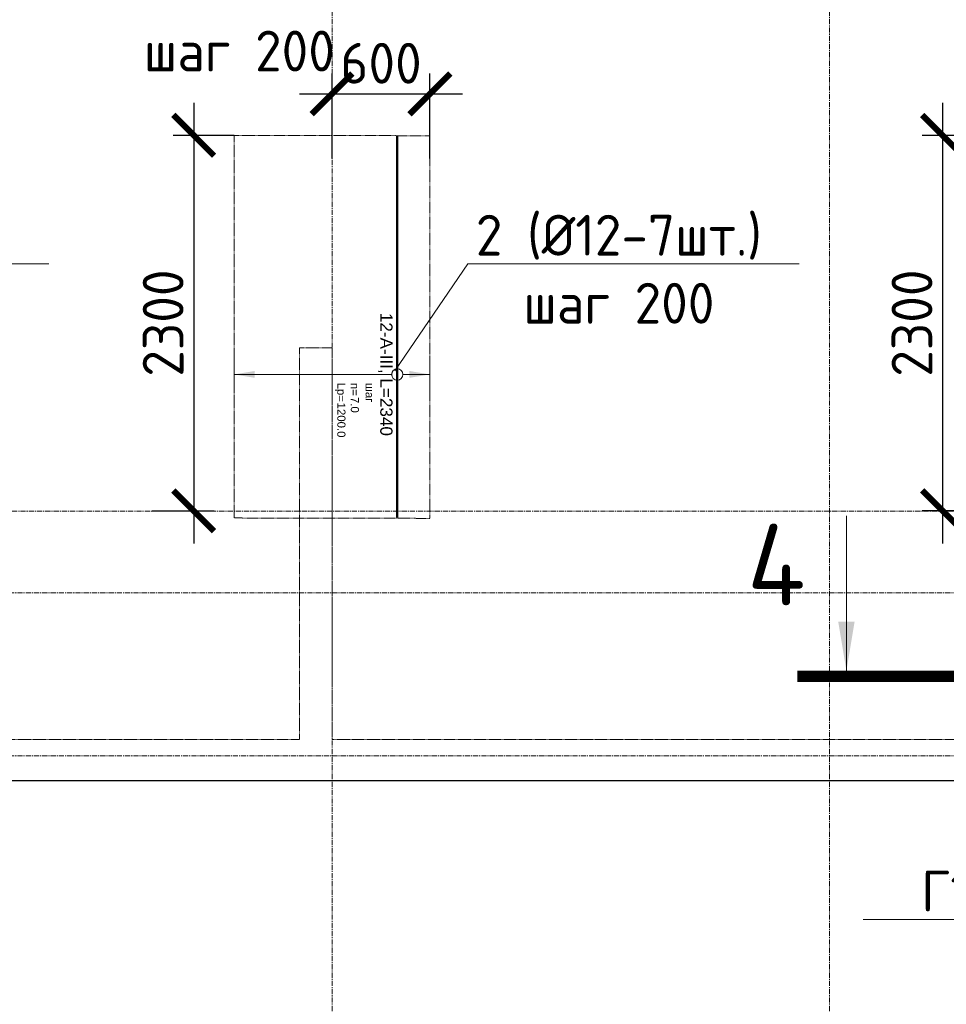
# Model space of a CAD drawing. Header units: millimetres. Extents: x 448962 to 1592680, y -326645 to -197113.
# Tile 339 of 398: x 819729 to 825411, y -273683 to -267650. Entities that reach past the tile are written whole.
import ezdxf
from ezdxf import colors
from ezdxf.entities.mleader import LeaderData, LeaderLine
from ezdxf.enums import TextEntityAlignment as Align
from ezdxf.math import Vec2, Vec3

# ---------------------------------------------------------------- set-up
doc = ezdxf.new("R2010")
doc.units = ezdxf.units.MM
doc.set_wipeout_variables(frame=1)
for name, pattern in [('01 Штриховая _4 мм_', [6, 3.5, -2.5]), ('______5', [1100, 800, -100, 100, -100]), ('GOST2.303 4', [7, 5, -2, 0]), ('осевая', [50.8, 31.75, -6.35, 6.35, -6.35])]:
    doc.linetypes.add(name, pattern=pattern)
for name, color, linetype, lineweight in [('АрмСтер', 2, 'Continuous', 50), ('контур распр. стерхней', 2, 'GOST2.303 4', 20), ('Оси', 40, '______5', 18), ('Перекрытие ж_бетон', 1, 'Continuous', 30), ('подоснова', 151, 'Continuous', 5), ('РАЗМЕРЫ', 1, 'Continuous', 9), ('СТЕНЫ', 3, 'Continuous', 30), ('Узлы', 7, 'Continuous', 0)]:
    doc.layers.add(name, color=color, linetype=linetype, lineweight=lineweight)
doc.layers.add('АрмСтер_атрибуты', color=2, linetype='Continuous', lineweight=0, plot=False)
doc.styles.add('GOST-2.304_Type-B', font='GOST_Common.ttf')
doc.styles.get("Standard").update_dxf_attribs({"font": 'arial.ttf'})
doc.styles.add('Аннотативный', font='arial.ttf')
doc.styles.add('ГОСТ', font='GOST_Common.ttf')
doc.dimstyles.new('СПДС', dxfattribs={"dimscale": 100, "dimtxt": 2.5, "dimasz": 2.5, "dimexe": 1.25, "dimexo": 0, "dimtad": 1, "dimdec": 0, "dimtxsty": 'GOST-2.304_Type-B', "dimblk": 'ARCHTICK', "dimcen": 2.5, "dimdle": 2, "dimadec": 0, "dimazin": 2, "dimtfac": 0.75, "dimtdec": 0, "dimtmove": 1, "dimatfit": 3, "dimfxl": 1, "dimtolj": 1, "dimarcsym": 1})

# ---------------------------------------------------------------- blocks, each defined once
blk = doc.blocks.new('оси плит')
at = {"layer": 'Оси', "color": 16, "linetype": 'осевая', "lineweight": 0, "transparency": 33554687}
for p, q in [((540042.3, -202894.1), (540042.3, -231285.8)), ((543092.3, -202894.1), (543092.3, -231285.8)), ((520148.3, -225517.4), (572494.8, -225517.4)), ((519570.9, -226017.4), (573160.2, -226017.4)), ((519570.9, -227017.4), (573160.2, -227017.4))]:
    blk.add_line(p, q, dxfattribs=at)
blk = doc.blocks.new('стены  тп')
at = {"layer": 'СТЕНЫ', "color": 251, "linetype": '01 Штриховая _4 мм_', "lineweight": 0, "true_color": 0x636466}
for p, q in [((559392.3, -336025.7, 3100), (559312.3, -336025.7, 3100)), ((559312.3, -336025.7, 3100), (559312.3, -338425.7, 3100)), ((559512.3, -336025.7, 3100), (559392.3, -336025.7, 3100)), ((559512.3, -336145.7, 3100), (559512.3, -336025.7, 3100)), ((559512.3, -338425.7, 3100), (559512.3, -336145.7, 3100)), ((559312.3, -338425.7, 3100), (554912.3, -338425.7, 3100)), ((560912.3, -338425.7, 3100), (559512.3, -338425.7, 3100)), ((561032.3, -338425.7, 3100), (560912.3, -338425.7, 3100)), ((562432.3, -338425.7, 3100), (561032.3, -338425.7, 3100)), ((562552.3, -338425.7, 3100), (562432.3, -338425.7, 3100)), ((563912.3, -338425.7, 3100), (562552.3, -338425.7, 3100)), ((552312.3, -338675.7, 3100), (561812.3, -338675.7, 3100)), ((561812.3, -338675.7, 3100), (562062.3, -338675.7, 3100)), ((562062.3, -338675.7, 3100), (563912.3, -338675.7, 3100))]:
    blk.add_line(p, q, dxfattribs=at)
blk = doc.blocks.new('_None')
blk = doc.blocks.new('*U602')
at = {"layer": 'РАЗМЕРЫ'}
for p, q in [((112.5, 200), (-112.5, 200)), ((112.5, -1000), (-112.5, -1000))]:
    blk.add_line(p, q, dxfattribs=at)
at = {"layer": 'РАЗМЕРЫ', "ltscale": 15}
blk.add_line((0, -1000), (0, 200), dxfattribs=at)
at = {"layer": 'РАЗМЕРЫ'}
for points in [[(0, 200), (20.9, 74.8), (-20.9, 74.8)], [(0, -1000), (20.9, -874.8), (-20.9, -874.8)]]:
    blk.add_solid(points, dxfattribs=at)
at = {"layer": 'АрмСтер_атрибуты', "color": 215, "ltscale": 15, "style": 'Аннотативный'}
for s, p in [('шаг', (51.4, -194.2)), ('n=', (51.4, -285.1)), ('Lр=', (50.2, -367.8))]:
    blk.add_text(s, height=50, dxfattribs=at).set_placement(p)
at = {"layer": 'АрмСтер_атрибуты', "style": 'Аннотативный', "flags": 8}
blk.add_attdef('ПОЗ', (110, 29.6), '', height=75, dxfattribs=at)
at = {"layer": 'АрмСтер_атрибуты', "color": 215, "style": 'Аннотативный'}
for tag, p, flags in [('ШАГ', (190.9, -194.2), 10), ('КОЛ', (138, -285.1), 8), ('ШИРИНА', (172.9, -367.8), 8)]:
    blk.add_attdef(tag, p, '', height=50, dxfattribs=dict(at, flags=flags))
at = {"layer": 'АрмСтер_атрибуты', "flags": 9}
for tag, p in [('МАССА', (-1033.5, -1010.5)), ('ОБОЗНАЧЕНИЕ', (-1033.5, -1124.4))]:
    blk.add_attdef(tag, p, '', height=75, dxfattribs=at)
at = {"linetype": 'Continuous', "lineweight": 0}
blk.add_wipeout([(35, 0), (28.3, 20.6), (10.8, 33.3), (-10.8, 33.3), (-28.3, 20.6), (-35, 0), (-28.3, -20.6), (-10.8, -33.3), (10.8, -33.3), (28.3, -20.6)], dxfattribs=at)
at = {"color": 0, "linetype": 'ByBlock', "lineweight": -2, "ltscale": 100}
blk.add_line((-1462.5, 0), (877.5, 0), dxfattribs=at)
at = {"layer": 'РАЗМЕРЫ'}
blk.add_circle((0, 0), 35, dxfattribs=at)
at = {"layer": 'АрмСтер_атрибуты', "style": 'Аннотативный', "flags": 8}
blk.add_attdef('НАИМЕНОВАНИЕ', text='', height=75, dxfattribs=at).set_placement((0, -29.3), align=Align.TOP_CENTER)
blk = doc.blocks.new('_ArchTick')
at = {"color": 0, "linetype": 'ByBlock', "const_width": 0.15}
blk.add_lwpolyline([(-0.5, -0.5), (0.5, 0.5)], dxfattribs=at)
blk = doc.blocks.new('*D644')
at = {"layer": 'DEFPOINTS', "color": 0, "transparency": 16777216}
for p in [(825760.1, -268358.8), (825387.6, -270658.9), (825538.7, -270658.9)]:
    blk.add_point(p, dxfattribs=at)
at = {"layer": 'РАЗМЕРЫ', "color": 0, "lineweight": -2, "transparency": 16777216}
for p, q in [((825387.6, -268158.8), (825387.6, -270858.9)), ((825760.1, -268358.8), (825262.6, -268358.8)), ((825538.7, -270658.9), (825262.6, -270658.9))]:
    blk.add_line(p, q, dxfattribs=at)
at = {"layer": 'РАЗМЕРЫ', "color": 0, "lineweight": -2, "transparency": 16777216, "xscale": 250, "yscale": 250, "zscale": 250}
for p, rotation in [((825387.6, -268358.8), 90), ((825387.6, -270658.9), 270)]:
    blk.add_blockref('_ArchTick', p, dxfattribs=dict(at, rotation=rotation))
at = {"layer": 'РАЗМЕРЫ', "color": 0, "lineweight": 0, "transparency": 16777216, "insert": (825200.1, -269508.8), "char_height": 250, "attachment_point": 5, "rotation": 90, "style": 'GOST-2.304_Type-B'}
blk.add_mtext('\\A1;2300', dxfattribs=at)
blk = doc.blocks.new('*D645')
at = {"layer": 'DEFPOINTS', "color": 0, "transparency": 16777216}
for p in [(822244, -268104.1), (821644, -268500), (822244, -268500)]:
    blk.add_point(p, dxfattribs=at)
at = {"layer": 'РАЗМЕРЫ', "color": 0, "lineweight": -2, "transparency": 16777216}
for p, q in [((821644, -268500), (821644, -267979.1)), ((822244, -268500), (822244, -267979.1)), ((821444, -268104.1), (822444, -268104.1))]:
    blk.add_line(p, q, dxfattribs=at)
at = {"layer": 'РАЗМЕРЫ', "color": 0, "lineweight": -2, "transparency": 16777216, "xscale": 250, "yscale": 250, "zscale": 250, "rotation": 180}
blk.add_blockref('_ArchTick', (821644, -268104.1), dxfattribs=at)
at = {"layer": 'РАЗМЕРЫ', "color": 0, "lineweight": -2, "transparency": 16777216, "xscale": 250, "yscale": 250, "zscale": 250}
blk.add_blockref('_ArchTick', (822244, -268104.1), dxfattribs=at)
at = {"layer": 'РАЗМЕРЫ', "color": 0, "lineweight": 0, "transparency": 16777216, "insert": (821944, -267916.6), "char_height": 250, "attachment_point": 5, "style": 'GOST-2.304_Type-B'}
blk.add_mtext('\\A1;600', dxfattribs=at)
blk = doc.blocks.new('*D646')
at = {"layer": 'DEFPOINTS', "color": 0, "transparency": 16777216}
for p in [(821044, -268358.5), (820540.6, -270658.9), (820795.7, -270658.9)]:
    blk.add_point(p, dxfattribs=at)
at = {"layer": 'РАЗМЕРЫ', "color": 0, "lineweight": -2, "transparency": 16777216}
for p, q in [((820795.7, -268158.5), (820795.7, -270858.9)), ((821044, -268358.5), (820670.7, -268358.5)), ((820540.6, -270658.9), (820920.7, -270658.9))]:
    blk.add_line(p, q, dxfattribs=at)
at = {"layer": 'РАЗМЕРЫ', "color": 0, "lineweight": -2, "transparency": 16777216, "xscale": 250, "yscale": 250, "zscale": 250}
for p, rotation in [((820795.7, -268358.5), 90), ((820795.7, -270658.9), 270)]:
    blk.add_blockref('_ArchTick', p, dxfattribs=dict(at, rotation=rotation))
at = {"layer": 'РАЗМЕРЫ', "color": 0, "lineweight": 0, "transparency": 16777216, "insert": (820608.2, -269508.7), "char_height": 250, "attachment_point": 5, "rotation": 90, "style": 'GOST-2.304_Type-B'}
blk.add_mtext('\\A1;2300', dxfattribs=at)

msp = doc.modelspace()

# ---------------------------------------------------------------- linework, layer by layer
at = {"layer": 'контур распр. стерхней', "linetype": '01 Штриховая _4 мм_'}
msp.add_lwpolyline([(821044, -270703.1), (821044, -268358.5), (822244, -268360.8), (822244, -270705.4)], close=True, dxfattribs=at)
at = {"layer": 'Узлы', "color": 1, "linetype": 'Continuous', "lineweight": 0}
msp.add_line((824798, -271638.9), (824798, -270688.9), dxfattribs=at)
at = {"layer": 'Узлы', "color": 1, "linetype": 'Continuous', "lineweight": 0, "const_width": 70}
msp.add_lwpolyline([(824498, -271673.9), (825498, -271673.9)], dxfattribs=at)
at = {"layer": 'Узлы', "color": 1, "linetype": 'Continuous', "lineweight": 0}
msp.add_solid([(824798, -271638.9), (824848.2, -271338.5), (824747.7, -271338.5)], dxfattribs=at)

# ---------------------------------------------------------------- block references
at = {"layer": 'подоснова', "color": 4, "ltscale": 0.3}
msp.add_blockref('оси плит', (281601.7, -45143.4), dxfattribs=at)
at = {"layer": 'РАЗМЕРЫ'}
for p in [(262131.6, 66364.9, -3100), (262131.7, 66364.9, -3100)]:
    msp.add_blockref('стены  тп', p, dxfattribs=at)

# ---------------------------------------------------------------- texts
at = {"ltscale": 100, "insert": (580721.2, -265531.5), "char_height": 250, "attachment_point": 1, "style": 'ГОСТ'}
msp.add_mtext_dynamic_manual_height_columns('\\pi1250,t1750;1.^IПроизводство работ вести в строгом соответствии с требованиями СП 70.13330.2012 "Несущие и ограждающие конструкции" и проектом производства работ.\\P2.^IПеред бетонированием арматуру и основание, на которую укладывается бетонная смесь, очистить от ржавчины и грязи. \\P3.^IБетонирование вести слоем на всю толщину фундаментных плит. Захватки при бетонировании должны быть отсечены вертикальными швами. Бетон применять класса В25. Заполнителем для бетона служит щебень твердых пород, наибольшая фракция щебня не должна превышать 40мм.\\P4.^IВ процессе бетонирования обеспечить соблюдение защитных слоев и мест положения рабочей арматуры согласно проекту. Материал фиксаторов для нижней арматуры фундаментных плит выбирается проектом производства работ, исходя из конкретных возможностей строительной организации.\\P5.^IПроектное положение арматуры верхней грани фундаментных плит обеспечить постановкой поддерживающих каркасов. Стержни укладывать на арматуру каркасов без сварки. Допускается фиксация проектного положения арматуру у верхней грани фундаментных плит иными способами, которые следует разработать в проекте производства работ.\\P6.^IПроектом принято соединение рабочих стержней арматуры монолитной фундаментной плиты внахлестку (без сварки). \\P7.^IСварные арматурные каркасы изготовить на заводе-изготовители. \\P8.^IКрестообразные соединения стержней арматуры 1-го и 2-го рядов, а также 3-го и 4-го рядов между собой выполнить вязкой отожженной проволокой диаметром 2,0-3,0 мм. Допускается применение специальных соединительных элементов - пластмассовых или проволочных фиксаторов. Соединение арматуры допускается предусматривать не во всех местах пересечения стержней арматуры. При этом должны быть связаны вязальной проволокой все пересечения стержней в 2-х крайних рядах по периметру плит, остальные узлы могут быть соединены через узел в шахматном порядке (схему вязки стержней см. на данном листе).', width=18954.382, gutter_width=12.5, heights=[0], dxfattribs=at)
at = {"insert": (676311.7, -270795.5), "char_height": 300, "width": 18500, "attachment_point": 1, "style": 'ГОСТ'}
msp.add_mtext('\\pi-900,l900,t900;{\\C7;1.^IАрмирование монолитной плиты  состоит из основного армирования ∅10 А500С с шагом  200х200мм  в нижней зоне, основного армирования ∅10 А500С с шагом  200х200мм  в  верхней зоне и дополнительного армирования, указанного на схемах армирования.\\P2.^IАрмирование плиты предусмотрено отдельными  стержнями заводской длины по осям Х и Y. При недостатке заводской длины стержней для армирования плиты, стыки стержней осуществлять внахлестку без  сварки. Стыки арматуры внахлестку должны располагаться вразбежку (через шаг). См. деталь стыковки арматуры.\\P3.^IВерхнюю и нижнюю арматуру вязать вязальной проволокой через пересечение.  Стержни основной и дополнительной арматуры укладывать в соответствии с сечениями .\\P4.^IПо периметру плиты и у отверстий  у концов основной арматуры устанавливать П-образные элементы Ск1.\\P5.^I Для фиксации в проектном положении стержней верхней сетки устанавливать фиксаторы Ф1 с шагом 600х600мм.\\P6.^IДиаметр оправки стержня при d<20мм - 5d, при d≥20мм - 8d\\P7.^IКаркасы поперечного армирования устанавливаются до начала устройство верхней сетки армирования.}', dxfattribs=at)
at = {"layer": 'Узлы', "color": 1, "linetype": 'Continuous', "lineweight": 0, "insert": (824368, -270988.9), "char_height": 500, "attachment_point": 5, "line_spacing_factor": 2, "style": 'GOST-2.304_Type-B'}
msp.add_mtext_dynamic_manual_height_columns('4', width=723.88, gutter_width=25, heights=[0], dxfattribs=at)

# ---------------------------------------------------------------- dimensions: what is measured, and where the dimension line sits
at = {"layer": 'РАЗМЕРЫ', "color": 1, "lineweight": 0}
dim = msp.add_linear_dim(base=(825387.6, -270658.9), p1=(825760.1, -268358.8), p2=(825538.7, -270658.9), angle=90, dimstyle='СПДС', override={"dimrnd": 5}, dxfattribs=at)
dim.commit()
dim.dimension.update_dxf_attribs({"geometry": '*D644', "text_midpoint": (825200.1, -269508.8)})

# ---------------------------------------------------------------- leaders
at = {"layer": 'подоснова', "color": 5, "ltscale": 0.3}
ml = msp.add_multileader_mtext('Standard', dxfattribs=at)
ml.set_content('3 (%%C16-10шт.)\\Pшаг 200', color=5, style='GOST-2.304_Type-B')
ml.set_leader_properties(color=256, linetype='ByLayer', lineweight=15)
ml.set_arrow_properties(name='NONE')
ml.build(insert=Vec2(0, 0))
ml.multileader.update_dxf_attribs({"text_left_attachment_type": 6, "text_right_attachment_type": 6, "dogleg_length": 0.1, "arrow_head_size": 18})
ctx = ml.context
ctx.base_point, ctx.char_height, ctx.arrow_head_size, ctx.landing_gap_size, ctx.plane_origin = Vec3(820087.8, -267600, 3.6), 250, 18, 20, Vec3(812291.3, -268975.7, 3.6)
ctx.left_attachment, ctx.right_attachment, ctx.text_align_type = 6, 6, 1
notes = []
notes.append((ctx, [(1, (1, 1, 0), (822063.5, -267600, 3.6), (-1, 0), 0.1, [(0, [(822429.1, -265801.8, 3.6)], 0, [])])]))
ctx.mtext.insert, ctx.mtext.alignment, ctx.mtext.flow_direction = Vec3(821075.6, -267300, 3.6), 2, 5
ml = msp.add_multileader_mtext('Standard', dxfattribs=at)
ml.set_content('7* (%%C16-19шт.)\\Pшаг 100', color=5, style='GOST-2.304_Type-B')
ml.set_leader_properties(color=256, linetype='ByLayer', lineweight=15)
ml.set_arrow_properties(name='NONE')
ml.build(insert=Vec2(0, 0))
ml.multileader.update_dxf_attribs({"text_left_attachment_type": 6, "text_right_attachment_type": 6, "dogleg_length": 0.1, "arrow_head_size": 18})
ctx = ml.context
ctx.base_point, ctx.char_height, ctx.arrow_head_size, ctx.landing_gap_size, ctx.plane_origin = Vec3(823686.1, -267055.7, 3.6), 250, 18, 20, Vec3(816881, -268669.8, 3.6)
ctx.left_attachment, ctx.right_attachment, ctx.text_align_type = 6, 6, 1
notes.append((ctx, [(1, (1, 1, 0), (825831.9, -267055.7, 3.6), (-1, 0), 0.1, [(0, [(827018.8, -265823.3, 3.6)], 0, [])])]))
ctx.mtext.insert, ctx.mtext.alignment, ctx.mtext.flow_direction = Vec3(824759, -266755.7, 3.6), 2, 5
at = {"layer": 'подоснова', "color": 4, "ltscale": 0.3}
ml = msp.add_multileader_mtext('Standard', dxfattribs=at)
ml.set_content('2 (%%C12-7шт.)\\Pшаг 200', color=4, style='GOST-2.304_Type-B')
ml.set_leader_properties(color=256, linetype='ByLayer', lineweight=15)
ml.set_arrow_properties(name='NONE')
ml.build(insert=Vec2(0, 0))
ml.multileader.update_dxf_attribs({"text_left_attachment_type": 6, "text_right_attachment_type": 6, "dogleg_length": 0.1, "arrow_head_size": 18})
ctx = ml.context
ctx.base_point, ctx.char_height, ctx.arrow_head_size, ctx.landing_gap_size, ctx.plane_origin = Vec3(817877.4, -269145.4, 3.6), 250, 18, 20, Vec3(807291.3, -272975.7, 3.6)
ctx.left_attachment, ctx.right_attachment, ctx.text_align_type = 6, 6, 1
notes.append((ctx, [(0, (1, 1, 0), (817877.3, -269145.4, 3.6), (1, 0), 0.1, [(0, [(817429.1, -269801.8, 3.6)], 0, [])])]))
ctx.mtext.insert, ctx.mtext.alignment, ctx.mtext.flow_direction = Vec3(818802.7, -268845.4, 3.6), 2, 5
at = {"layer": 'подоснова', "color": 2, "ltscale": 0.3}
ml = msp.add_multileader_mtext('Standard', dxfattribs=at)
ml.set_content('Г1 (%%C16-10шт.)\\Pшаг 200', color=2, style='GOST-2.304_Type-B')
ml.set_leader_properties(color=256, linetype='ByLayer', lineweight=15)
ml.set_arrow_properties(name='NONE')
ml.build(insert=Vec2(0, 0))
ml.multileader.update_dxf_attribs({"text_left_attachment_type": 6, "text_right_attachment_type": 6, "dogleg_length": 0.1, "arrow_head_size": 18})
ctx = ml.context
ctx.base_point, ctx.char_height, ctx.arrow_head_size, ctx.landing_gap_size, ctx.plane_origin = Vec3(825213.7, -273163.4, 3.6), 250, 18, 20, Vec3(818105.5, -275486.8, 3.6)
ctx.left_attachment, ctx.right_attachment, ctx.text_align_type = 6, 6, 1
notes.append((ctx, [(1, (1, 1, 0), (827314.4, -273163.4, 3.6), (-1, 0), 0.1, [(0, [(829277.3, -271350, 3.6)], 0, [])])]))
ctx.mtext.insert, ctx.mtext.alignment, ctx.mtext.flow_direction = Vec3(826264, -272863.4, 3.6), 2, 5
for ctx, leaders in notes:
    for number, flags, end, landing, length, lines in leaders:
        leader = LeaderData()
        leader.index, (leader.has_last_leader_line, leader.has_dogleg_vector, leader.attachment_direction) = number, flags
        leader.last_leader_point, leader.dogleg_vector, leader.dogleg_length = Vec3(end), Vec3(landing), length
        for number, points, colour, breaks in lines:
            line = LeaderLine()
            line.index, line.vertices, line.color, line.breaks = number, Vec3.list(points), colors.encode_raw_color(colour), breaks
            leader.lines.append(line)
        ctx.leaders.append(leader)

# ---------------------------------------------------------------- next in the draw order: block references
at = {"layer": 'АрмСтер', "ltscale": 15}
ref = msp.add_blockref('*U602', (822044, -269823.3), dxfattribs=dict(at, rotation=270))
ref.add_attrib('НАИМЕНОВАНИЕ', '12-A-III, L=2340', dxfattribs={"layer": 'АрмСтер_атрибуты', "height": 75, "rotation": 270, "style": 'Аннотативный', "flags": 8}).set_placement((822014.7, -269823.3), align=Align.TOP_CENTER)
ref.add_attrib('КОЛ', '7.0', (821758.9, -269961.4), dxfattribs={"layer": 'АрмСтер_атрибуты', "color": 215, "height": 50, "rotation": 270, "style": 'Аннотативный', "flags": 8})
ref.add_attrib('ШИРИНА', '1200.0', (821676.2, -269996.2), dxfattribs={"layer": 'АрмСтер_атрибуты', "color": 215, "height": 50, "rotation": 270, "style": 'Аннотативный', "flags": 8})

# ---------------------------------------------------------------- next in the draw order: linework, layer by layer
at = {"layer": 'Перекрытие ж_бетон'}
msp.add_lwpolyline([(804493.9, -272310.8), (804493.9, -272310.8), (851893.9, -272310.8), (851893.9, -250010.8), (804493.9, -250010.8), (804493.9, -272310.8)], dxfattribs=at)

# ---------------------------------------------------------------- next in the draw order: texts
at = {"insert": (771704.5, -266206.3), "char_height": 300, "width": 18500, "attachment_point": 1, "style": 'ГОСТ'}
msp.add_mtext('\\pi-900,l900,t900;{\\C7;1.^IАрмирование монолитной плиты  состоит из основного армирования ∅10 А500С с шагом  200х200мм  в нижней зоне, основного армирования ∅10 А500С с шагом  200х200мм  в  верхней зоне и дополнительного армирования, указанного на схемах армирования.\\P2.^IАрмирование плиты предусмотрено отдельными  стержнями заводской длины по осям Х и Y. При недостатке заводской длины стержней для армирования плиты, стыки стержней осуществлять внахлестку без  сварки. Стыки арматуры внахлестку должны располагаться вразбежку (через шаг). См. деталь стыковки арматуры.\\P3.^IВерхнюю и нижнюю арматуру вязать вязальной проволокой через пересечение.  Стержни основной и дополнительной арматуры укладывать в соответствии с сечениями .\\P4.^IПо периметру плиты и у отверстий  у концов основной арматуры устанавливать П-образные элементы Ск1.\\P5.^IПозиции со знаком "*" укладываются с шагом 100 мм\\P6.^I Для фиксации в проектном положении стержней верхней сетки устанавливать фиксаторы Ф1 с шагом 600х600мм.\\P7.^IДиаметр оправки стержня при d<20мм - 5d, при d≥20мм - 8d\\P8.^IКаркасы поперечного армирования устанавливаются до начала устройство верхней сетки армирования.\\P9.^IВ местах расположения отверстий осуществить прерывания основной и дополнительной сеток арматуры. Отверстия обрамляются двумя стержнями арматуры d 12. см. узел обрамления отверстий.\\P10.^IОбрамление отверстий выполнить в соотвии с узлом, расход стали на обрамление учтен на листе 3.\\P11.^IПроемы размерами до 300х300 допускается выполнять по месту методом алмазного бурения.\\P12.^IДополнительная арматура, попавшая в зону понижения плиты перекрытия должна быть  выполнена в соотвествии с узлом, стержни  допнительной арматуры загнуть по месту под углом 30 градусов.}', dxfattribs=at)

# ---------------------------------------------------------------- next in the draw order: dimensions: what is measured, and where the dimension line sits
at = {"layer": 'РАЗМЕРЫ', "color": 1, "lineweight": 0}
dim = msp.add_linear_dim(base=(822244, -268104.1), p1=(821644, -268500), p2=(822244, -268500), dimstyle='СПДС', override={"dimrnd": 5}, dxfattribs=at)
dim.commit()
dim.dimension.update_dxf_attribs({"geometry": '*D645', "text_midpoint": (821944, -267916.6)})
dim = msp.add_linear_dim(base=(820795.7, -270658.9), p1=(821044, -268358.5), p2=(820540.6, -270658.9), angle=90, dimstyle='СПДС', override={"dimrnd": 5}, dxfattribs=at)
dim.commit()
dim.dimension.update_dxf_attribs({"geometry": '*D646', "text_midpoint": (820608.2, -269508.7)})

# ---------------------------------------------------------------- next in the draw order: leaders
at = {"layer": 'подоснова', "color": 4, "ltscale": 0.3}
ml = msp.add_multileader_mtext('Standard', dxfattribs=at)
ml.set_content('2 (%%C12-7шт.)\\Pшаг 200', color=4, style='GOST-2.304_Type-B')
ml.set_leader_properties(color=256, linetype='ByLayer', lineweight=15)
ml.set_arrow_properties(name='NONE')
ml.build(insert=Vec2(0, 0))
ml.multileader.update_dxf_attribs({"text_left_attachment_type": 6, "text_right_attachment_type": 6, "dogleg_length": 0.1, "arrow_head_size": 18})
ctx = ml.context
ctx.base_point, ctx.char_height, ctx.arrow_head_size, ctx.landing_gap_size, ctx.plane_origin = Vec3(822477.4, -269145.4, 3.6), 250, 18, 20, Vec3(811891.3, -272975.7, 3.6)
ctx.left_attachment, ctx.right_attachment, ctx.text_align_type = 6, 6, 1
notes = []
notes.append((ctx, [(0, (1, 1, 0), (822477.3, -269145.4, 3.6), (1, 0), 0.1, [(0, [(822029.1, -269801.8, 3.6)], 0, [])])]))
ctx.mtext.insert, ctx.mtext.alignment, ctx.mtext.flow_direction = Vec3(823402.7, -268845.4, 3.6), 2, 5
for ctx, leaders in notes:
    for number, flags, end, landing, length, lines in leaders:
        leader = LeaderData()
        leader.index, (leader.has_last_leader_line, leader.has_dogleg_vector, leader.attachment_direction) = number, flags
        leader.last_leader_point, leader.dogleg_vector, leader.dogleg_length = Vec3(end), Vec3(landing), length
        for number, points, colour, breaks in lines:
            line = LeaderLine()
            line.index, line.vertices, line.color, line.breaks = number, Vec3.list(points), colors.encode_raw_color(colour), breaks
            leader.lines.append(line)
        ctx.leaders.append(leader)

doc.saveas('drawing.dxf')
